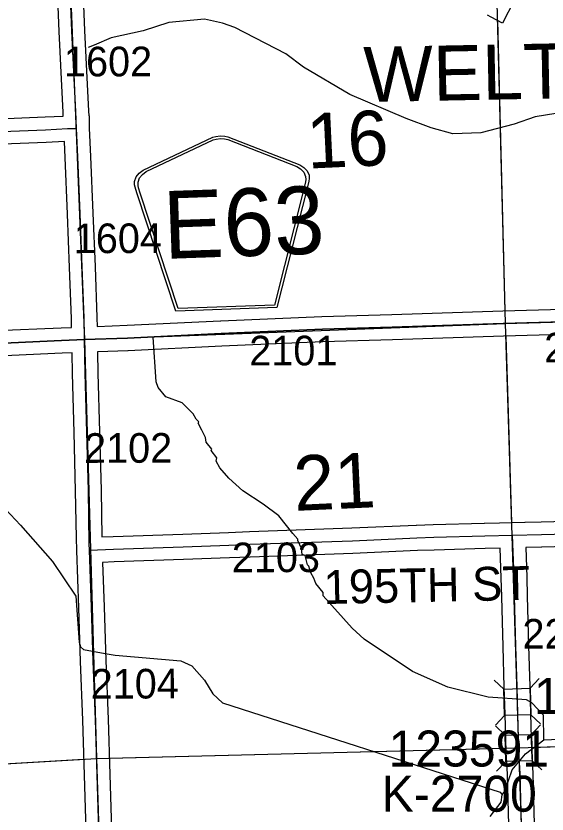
# Model space of a CAD drawing. Extents: x 128.7 to 185.5, y -21.4 to 12.6.
# Drawn here: x 147.93 to 149.185, y -5.403 to -3.518 of the extents above; entities that cross this region are included whole.
import ezdxf

# ---------------------------------------------------------------- set-up
doc = ezdxf.new("R2010")
doc.units = 0
for name, color, linetype in [('tdCoCorpTxt', 7, 'Continuous'), ('tdCoHydroRiver', 7, 'Continuous'), ('tdCoSecRdNmbr', 7, 'Continuous'), ('tdCoSecRdTxt', 7, 'Continuous'), ('tdCoSecRteBand', 7, 'Continuous'), ('tdCoSecRteCL', 7, 'Continuous'), ('tdCoSectLine', 7, 'Continuous'), ('tdCoSectLinePart', 7, 'Continuous'), ('tdCoSectNmbr', 7, 'Continuous'), ('tdCoShieldCoRteHrd', 7, 'Continuous'), ('tdCoStrucSec', 7, 'Continuous'), ('tdCoStrucSecCoName', 7, 'Continuous'), ('tdCoStrucSecFHWANum', 7, 'Continuous'), ('tdCoSurfAsphalt', 7, 'Continuous'), ('tdCoSurfGravel', 7, 'Continuous')]:
    doc.layers.add(name, color=color, linetype=linetype)

msp = doc.modelspace()

# ---------------------------------------------------------------- linework, layer by layer
at = {"layer": 'tdCoHydroRiver'}
for points in [[(149.2056, -3.7481), (149.1569, -3.7561), (149.1071, -3.7736), (149.0288, -3.7936), (148.9626, -3.7959), (148.9116, -3.7819), (148.8525, -3.7602), (148.7195, -3.7032), (148.61, -3.6391), (148.5679, -3.6074), (148.4474, -3.5453), (148.4186, -3.5352), (148.3755, -3.5257), (148.2918, -3.5333), (148.2308, -3.5528), (148.1554, -3.5696), (148.1148, -3.5868), (148.1013, -3.5921)], [(149.1775, -5.2279), (149.177, -5.1695), (149.1492, -5.1404), (149.1363, -5.133), (149.0462, -5.1266), (148.9507, -5.1031), (148.8673, -5.0665), (148.7527, -4.9899), (148.7249, -4.964), (148.656, -4.8875), (148.6558, -4.8796), (148.6392, -4.8581), (148.6341, -4.8456), (148.6273, -4.8332), (148.6221, -4.8176), (148.6188, -4.8146), (148.6133, -4.7927), (148.6069, -4.7898), (148.6048, -4.7756), (148.5963, -4.757), (148.5962, -4.7538), (148.5847, -4.74), (148.5517, -4.6985), (148.5145, -4.6714), (148.466, -4.6399), (148.4334, -4.6095), (148.4121, -4.585), (148.4036, -4.5695), (148.4049, -4.5615), (148.3917, -4.5446), (148.3932, -4.5414), (148.38, -4.5245), (148.378, -4.5135), (148.3764, -4.5104), (148.3696, -4.4965), (148.3611, -4.4794), (148.3626, -4.4762), (148.356, -4.4701), (148.3493, -4.4577), (148.3232, -4.4318), (148.2848, -4.4173), (148.2667, -4.3958), (148.2615, -4.3818), (148.2547, -4.2763)], [(147.8937, -4.6704), (147.9411, -4.721), (148.0165, -4.8069), (148.0721, -4.8886), (148.0796, -4.9973), (148.0832, -5.0082), (148.0898, -5.0143), (148.1408, -5.0236), (148.1647, -5.0276), (148.3202, -5.0412), (148.3459, -5.0529), (148.3756, -5.0866), (148.3957, -5.119), (148.4186, -5.1403), (149.0744, -5.3513), (149.0793, -5.3575)], [(149.0511, -5.409), (149.0768, -5.3749), (149.0793, -5.3575), (149.0854, -5.3494), (149.1026, -5.2983), (149.1344, -5.2609), (149.1775, -5.2279), (149.3035, -5.2219), (149.3488, -5.2078), (149.3917, -5.17), (149.4258, -5.1515), (149.4868, -5.1367), (149.5154, -5.1421), (149.5524, -5.1629), (149.6067, -5.1816), (149.6986, -5.1894), (149.7336, -5.1993), (149.7663, -5.2313), (149.8101, -5.3135), (149.82, -5.3257), (149.8428, -5.3455), (149.8557, -5.3545), (149.8576, -5.4097)]]:
    msp.add_lwpolyline(points, dxfattribs=at)
at = {"layer": 'tdCoSecRteBand'}
for points in [[(147.815, -3.7637), (147.9991, -3.7565), (148.0422, -3.7544), (148.0419, -3.7449), (148.0384, -3.683), (148.0384, -3.6829), (148.0384, -3.6827), (148.0325, -3.5545), (148.0325, -3.5544), (148.0325, -3.5543), (148.027, -3.4167)], [(148.087, -3.4144), (148.0924, -3.5518), (148.0983, -3.6798), (148.1018, -3.7418), (148.1018, -3.742), (148.1018, -3.7422), (148.1023, -3.7538), (148.1033, -3.7538), (148.1035, -3.7832), (148.1062, -3.8495), (148.1119, -3.9836), (148.1119, -3.9837), (148.1119, -3.9837), (148.1171, -4.1099), (148.1171, -4.11), (148.1171, -4.1101), (148.1215, -4.2302), (148.1215, -4.2305), (148.1215, -4.2308), (148.1219, -4.2512), (148.1927, -4.2486), (148.414, -4.2383), (148.414, -4.2382), (148.4141, -4.2382), (148.653, -4.2279), (148.6532, -4.2279), (148.6534, -4.2279), (148.8181, -4.2227), (148.8181, -4.2227), (148.8181, -4.2227), (149.0805, -4.2146), (149.0806, -4.2146), (149.0806, -4.2146), (149.3893, -4.2054)], [(149.1075, -3.4811), (149.0802, -3.5345), (149.0535, -3.5209), (149.0442, -3.5161)], [(147.8831, -4.2612), (148.037, -4.2543), (148.0371, -4.2543), (148.0372, -4.2543), (148.0619, -4.2534), (148.0616, -4.2321), (148.0571, -4.1123), (148.052, -3.9862), (148.0463, -3.852), (148.0463, -3.852), (148.0463, -3.852), (148.0448, -3.8151), (148.0447, -3.8144), (148.0018, -3.8164), (148.0017, -3.8165), (148.0015, -3.8165), (147.8175, -3.8236)], [(149.3911, -4.2654), (149.0824, -4.2745), (148.82, -4.2827), (148.6555, -4.2878), (148.4167, -4.2982), (148.1953, -4.3085), (148.1952, -4.3086), (148.195, -4.3086), (148.1235, -4.3112), (148.1229, -4.3112), (148.1229, -4.3118), (148.1238, -4.3613), (148.1275, -4.5), (148.1314, -4.6381), (148.1314, -4.6382), (148.1314, -4.6384), (148.1334, -4.7486), (148.1598, -4.7475), (148.1598, -4.7475), (148.1599, -4.7475), (148.3243, -4.7419), (148.4323, -4.7379), (148.4818, -4.7359), (148.4819, -4.7359), (148.4819, -4.7359), (148.724, -4.7273), (148.8763, -4.7209), (148.8764, -4.7209), (148.8764, -4.7209), (148.9162, -4.7194), (148.9163, -4.7194), (148.9163, -4.7194), (149.0369, -4.7157), (149.0371, -4.7157), (149.0373, -4.7157), (149.0731, -4.715), (149.1029, -4.7144), (149.1327, -4.7134), (149.1327, -4.7138), (149.1331, -4.7138), (149.171, -4.713), (149.2312, -4.711)], [(148.0961, -5.4415), (148.0921, -5.3114), (148.088, -5.181), (148.0828, -5.0427), (148.0828, -5.0427), (148.0828, -5.0426), (148.0786, -4.9156), (148.0786, -4.9156), (148.0786, -4.9156), (148.0742, -4.7808), (148.073, -4.7509), (148.0732, -4.7509), (148.0732, -4.7507), (148.0734, -4.7507), (148.0714, -4.6396), (148.0675, -4.5017), (148.0675, -4.5016), (148.0675, -4.5016), (148.0638, -4.3628), (148.0638, -4.3626), (148.0638, -4.3625), (148.0629, -4.3134), (148.0395, -4.3142), (147.8858, -4.3211)], [(149.0948, -5.4292), (149.0914, -5.3092), (149.0887, -5.2566), (149.0887, -5.2562), (149.0887, -5.2559), (149.0862, -5.1674), (149.0842, -5.1035), (149.0842, -5.1035), (149.0842, -5.1034), (149.0818, -5.0073), (149.0781, -4.8903), (149.0781, -4.8901), (149.0781, -4.89), (149.0771, -4.845), (149.0747, -4.775), (149.0386, -4.7757), (148.9183, -4.7794), (148.8788, -4.7809), (148.7264, -4.7873), (148.7263, -4.7873), (148.7262, -4.7873), (148.4841, -4.7959), (148.4346, -4.7979), (148.4346, -4.7979), (148.4345, -4.7979), (148.3265, -4.8018), (148.3265, -4.8018), (148.3264, -4.8018), (148.162, -4.8075), (148.1351, -4.8085), (148.1351, -4.8087), (148.1385, -4.9136), (148.1427, -5.0406), (148.1479, -5.1788), (148.1479, -5.1789), (148.1479, -5.179), (148.1521, -5.3095), (148.1521, -5.3095), (148.1521, -5.3095), (148.1561, -5.4397)], [(149.2329, -4.771), (149.1727, -4.773), (149.1726, -4.773), (149.1724, -4.773), (149.1347, -4.7737), (149.1371, -4.8432), (149.1371, -4.8433), (149.1371, -4.8435), (149.138, -4.8885), (149.1417, -5.0055), (149.1417, -5.0056), (149.1417, -5.0057), (149.1442, -5.1018), (149.1462, -5.1656), (149.1462, -5.1656), (149.1462, -5.1657), (149.1486, -5.2538), (149.1513, -5.3065), (149.1514, -5.3068), (149.1514, -5.3072), (149.1548, -5.4275)]]:
    msp.add_lwpolyline(points, dxfattribs=at)
at = {"layer": 'tdCoSecRteCL'}
for points in [[(148.0735, -3.7839), (148.0718, -3.7435), (148.0684, -3.6813), (148.0624, -3.5531), (148.057, -3.4155), (148.0527, -3.277), (148.0523, -3.2648), (148.0505, -3.1989)], [(147.0765, -3.8245), (147.1109, -3.8232), (147.2697, -3.8163), (147.3834, -3.8104), (147.5385, -3.805), (147.6214, -3.8023), (147.7553, -3.7966), (147.8162, -3.7936), (148.0004, -3.7865), (148.0519, -3.784), (148.0735, -3.7839)], [(148.0924, -4.2823), (148.0915, -4.2313), (148.0871, -4.1112), (148.0819, -3.9849), (148.0763, -3.8508), (148.0735, -3.7839)], [(148.0924, -4.2823), (148.1939, -4.2786), (148.4154, -4.2682), (148.6543, -4.2579), (148.8191, -4.2527), (149.0815, -4.2445), (149.3902, -4.2354), (149.4995, -4.2322), (149.5353, -4.2313), (149.6672, -4.2278), (149.7695, -4.2253), (149.8229, -4.2241)], [(147.0934, -4.3244), (147.132, -4.323), (147.2761, -4.317), (147.5032, -4.3067), (147.6613, -4.3005), (147.8844, -4.2912), (148.0383, -4.2842), (148.0924, -4.2823)], [(148.1041, -4.7797), (148.1036, -4.7644), (148.1014, -4.6389), (148.0975, -4.5008), (148.0938, -4.362), (148.0924, -4.2823)], [(148.1041, -4.7797), (148.1609, -4.7775), (148.3254, -4.7718), (148.4334, -4.7679), (148.483, -4.7659), (148.7252, -4.7573), (148.8776, -4.7509), (148.9173, -4.7494), (149.0379, -4.7457), (149.1037, -4.7444)], [(149.1037, -4.7444), (149.1718, -4.743), (149.2322, -4.741)], [(149.1524, -6.2482), (149.1517, -6.2215), (149.1488, -6.1423), (149.1478, -6.0895), (149.1436, -5.95), (149.1384, -5.8153), (149.1352, -5.7177), (149.133, -5.6518), (149.128, -5.5307), (149.1248, -5.4284), (149.1214, -5.308), (149.1187, -5.255), (149.1162, -5.1665), (149.1142, -5.1026), (149.1118, -5.0064), (149.1081, -4.8893), (149.1071, -4.8442), (149.1037, -4.7444)], [(148.1535, -6.2826), (148.1515, -6.2209), (148.1485, -6.1287), (148.1433, -5.9622), (148.1374, -5.7935), (148.1345, -5.689), (148.1295, -5.561), (148.1261, -5.4406), (148.1221, -5.3104), (148.1179, -5.18), (148.1128, -5.0416), (148.1086, -4.9146), (148.1041, -4.7797)]]:
    msp.add_lwpolyline(points, dxfattribs=at)
at = {"layer": 'tdCoSectLine'}
for points in [[(149.0603, -3.244), (149.0865, -4.2444)], [(148.0525, -3.2828), (148.092, -4.2823)], [(149.0865, -4.2444), (150.0916, -4.2158)], [(148.092, -4.2823), (149.0865, -4.2444)], [(149.0865, -4.2444), (149.1181, -5.2469)], [(147.093, -4.3244), (148.092, -4.2823)], [(148.092, -4.2823), (148.1203, -5.2715)], [(149.1181, -5.2469), (150.1112, -5.2117)], [(148.1203, -5.2715), (149.1181, -5.2469)], [(149.1181, -5.2469), (149.152, -6.2482)], [(147.1206, -5.3299), (148.1203, -5.2715)], [(148.1203, -5.2715), (148.1531, -6.2826)]]:
    msp.add_lwpolyline(points, dxfattribs=at)
at = {"layer": 'tdCoSectLinePart'}
for points in [[(149.0678, -3.5283), (149.0858, -4.2148)], [(149.0875, -4.2747), (149.1013, -4.7147)], [(149.148, -5.2458), (150.1112, -5.2117)], [(148.1503, -5.2708), (149.0881, -5.2476)], [(147.1504, -5.3282), (148.09, -5.2733)]]:
    msp.add_lwpolyline(points, dxfattribs=at)
at = {"layer": 'tdCoShieldCoRteHrd'}
for points in [[(148.3078, -4.2151), (148.216, -3.9353), (148.2117, -3.9223), (148.2107, -3.9164), (148.2105, -3.9086), (148.2143, -3.8982), (148.2213, -3.8894), (148.2307, -3.8824), (148.3953, -3.8043), (148.4028, -3.8024), (148.4131, -3.8011), (148.4236, -3.8016), (148.4312, -3.803), (148.6009, -3.8695), (148.6107, -3.8758), (148.6182, -3.884), (148.6228, -3.8942), (148.6231, -3.902), (148.6226, -3.9079), (148.6192, -3.9212), (148.5471, -4.2068)], [(148.3134, -4.2086), (148.2241, -3.9363), (148.22, -3.9238), (148.2191, -3.9182), (148.2188, -3.9107), (148.2225, -3.9006), (148.2292, -3.8923), (148.2382, -3.8855), (148.3962, -3.8105), (148.4034, -3.8087), (148.4134, -3.8075), (148.4234, -3.808), (148.4307, -3.8093), (148.5936, -3.8731), (148.603, -3.8792), (148.6103, -3.8871), (148.6147, -3.8969), (148.6149, -3.9044), (148.6144, -3.91), (148.6111, -3.9228), (148.5411, -4.2007)]]:
    msp.add_lwpolyline(points, close=True, dxfattribs=at)
at = {"layer": 'tdCoStrucSec'}
for p, q in [((149.0827, -5.108), (149.0599, -5.0865)), ((149.1453, -5.106), (149.1667, -5.0832)), ((149.0846, -5.1705), (149.0632, -5.1933)), ((149.1472, -5.1686), (149.17, -5.19)), ((149.0859, -5.2165), (149.0632, -5.195)), ((149.1485, -5.2148), (149.17, -5.192)), ((149.1502, -5.2773), (149.173, -5.2988)), ((149.0876, -5.2791), (149.0661, -5.3018))]:
    msp.add_line(p, q, dxfattribs=at)
for points in [[(149.0846, -5.1705), (149.0827, -5.108), (149.1453, -5.106), (149.1472, -5.1686)], [(149.0876, -5.2791), (149.0859, -5.2165), (149.1485, -5.2148), (149.1502, -5.2773)]]:
    msp.add_lwpolyline(points, close=True, dxfattribs=at)
at = {"layer": 'tdCoSurfAsphalt'}
msp.add_lwpolyline([(149.9063, -4.4405), (149.8839, -4.3829), (149.8459, -4.282), (149.8229, -4.2241), (149.7695, -4.2253), (149.6672, -4.2278), (149.5353, -4.2313), (149.4995, -4.2322), (149.3902, -4.2354), (149.0815, -4.2445), (148.8191, -4.2527), (148.6543, -4.2579), (148.4154, -4.2682), (148.1939, -4.2786), (148.0924, -4.2823), (148.0383, -4.2842), (147.8844, -4.2912), (147.6613, -4.3005), (147.5032, -4.3067), (147.2761, -4.317), (147.132, -4.323), (147.0934, -4.3244)], dxfattribs=at)
at = {"layer": 'tdCoSurfGravel'}
for points in [[(148.1041, -4.7797), (148.1036, -4.7644), (148.1014, -4.6389), (148.0975, -4.5008), (148.0938, -4.362), (148.0924, -4.2823), (148.0915, -4.2313), (148.0871, -4.1112), (148.0819, -3.9849), (148.0763, -3.8508), (148.0735, -3.7839), (148.0718, -3.7435), (148.0684, -3.6813), (148.0624, -3.5531), (148.057, -3.4155), (148.0527, -3.277)], [(147.0765, -3.8245), (147.1109, -3.8232), (147.2697, -3.8163), (147.3834, -3.8104), (147.5385, -3.805), (147.6214, -3.8023), (147.7553, -3.7966), (147.8162, -3.7936), (148.0004, -3.7865), (148.0519, -3.784), (148.0735, -3.7839)], [(148.1041, -4.7797), (148.1609, -4.7775), (148.3254, -4.7718), (148.4334, -4.7679), (148.483, -4.7659), (148.7252, -4.7573), (148.8776, -4.7509), (148.9173, -4.7494), (149.0379, -4.7457), (149.1037, -4.7444), (149.1718, -4.743), (149.2322, -4.741), (149.3402, -4.739), (149.4083, -4.7368), (149.4388, -4.7361), (149.4771, -4.7326), (149.5252, -4.7289), (149.5925, -4.7274), (149.6724, -4.7267), (149.733, -4.7272), (149.7552, -4.7277), (149.809, -4.727), (149.8756, -4.725), (149.8815, -4.7249)], [(149.1524, -6.2482), (149.1517, -6.2215), (149.1488, -6.1423), (149.1478, -6.0895), (149.1436, -5.95), (149.1384, -5.8153), (149.1352, -5.7177), (149.133, -5.6518), (149.128, -5.5307), (149.1248, -5.4284), (149.1214, -5.308), (149.1187, -5.255), (149.1162, -5.1665), (149.1142, -5.1026), (149.1118, -5.0064), (149.1081, -4.8893), (149.1071, -4.8442), (149.1037, -4.7444)], [(148.1535, -6.2826), (148.1515, -6.2209), (148.1485, -6.1287), (148.1433, -5.9622), (148.1374, -5.7935), (148.1345, -5.689), (148.1295, -5.561), (148.1261, -5.4406), (148.1221, -5.3104), (148.1179, -5.18), (148.1128, -5.0416), (148.1086, -4.9146), (148.1041, -4.7797)]]:
    msp.add_lwpolyline(points, dxfattribs=at)

# ---------------------------------------------------------------- texts
at = {"layer": 'tdCoCorpTxt'}
msp.add_text('WELTON', height=0.13, rotation=1.114, dxfattribs=at).set_placement((148.753, -3.7214))
at = {"layer": 'tdCoSecRdNmbr'}
for s, rotation, p in [('1602', 0.1124, (148.0439, -3.6607)), ('1604', 0.1124, (148.067, -4.0782)), ('2101', 0.1127, (148.4817, -4.3434)), ('2201', 0.1133, (149.1785, -4.3364)), ('2102', 0.1124, (148.0913, -4.5735)), ('2103', 0.1127, (148.4404, -4.8319)), ('2204', 0.1132, (149.1272, -5.0123)), ('2104', 0.1124, (148.107, -5.1304))]:
    msp.add_text(s, height=0.07, rotation=rotation, dxfattribs=at).set_placement(p)
at = {"layer": 'tdCoSecRdTxt'}
msp.add_text('195TH ST', height=0.08, rotation=1.1833, dxfattribs=at).set_placement((148.6581, -4.9071))
at = {"layer": 'tdCoSectNmbr'}
for s, p in [('16', (148.6197, -3.8785)), ('21', (148.5891, -4.6871))]:
    msp.add_text(s, height=0.13, rotation=2.6651, dxfattribs=at).set_placement(p)
at = {"layer": 'tdCoShieldCoRteHrd'}
msp.add_text('E63', height=0.16, rotation=2.0001, dxfattribs=at).set_placement((148.2808, -4.0918))
at = {"layer": 'tdCoStrucSecCoName'}
msp.add_text('K-2700', height=0.085, dxfattribs=at).set_placement((148.7944, -5.3976))
at = {"layer": 'tdCoStrucSecFHWANum'}
for s, p in [('123551', (149.1547, -5.1667)), ('123591', (148.8107, -5.2908))]:
    msp.add_text(s, height=0.085, dxfattribs=at).set_placement(p)

doc.saveas('drawing.dxf')
